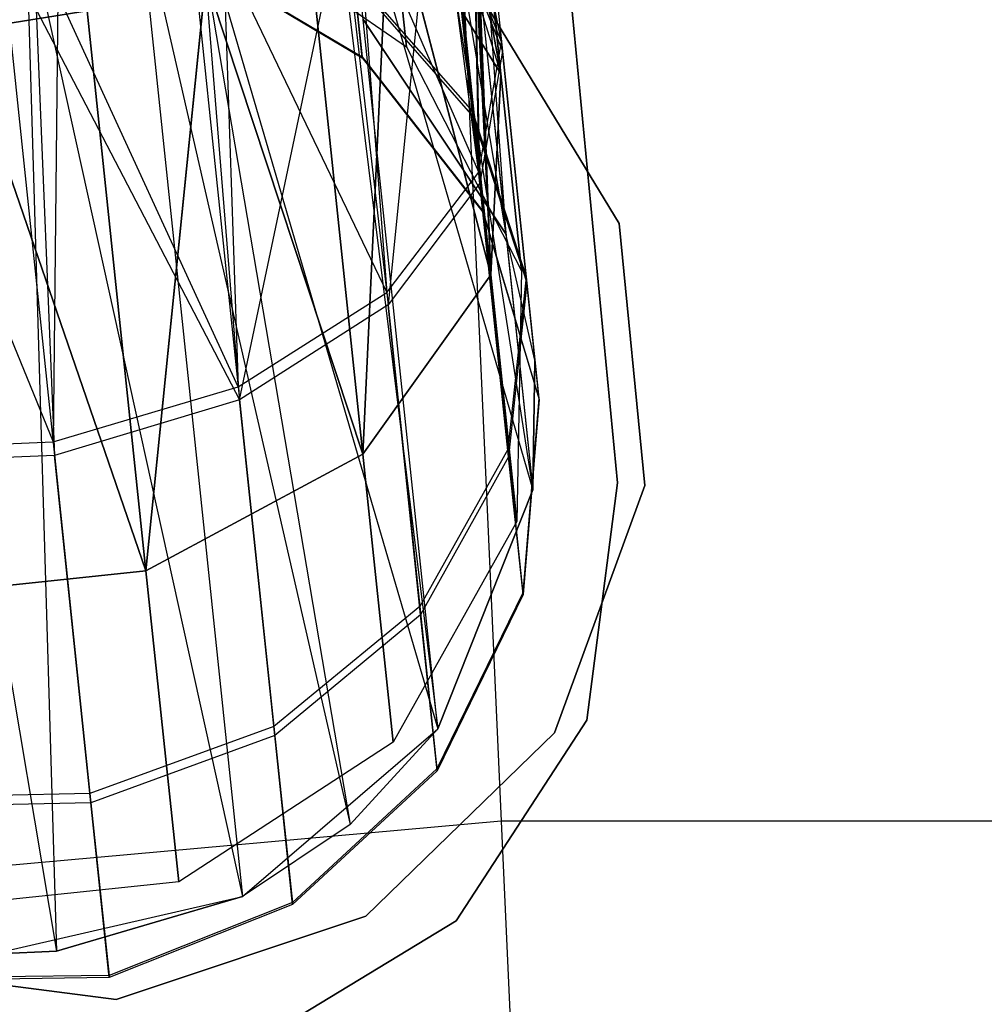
# Model space of a CAD drawing. Extents: x 0.3 to 7.1, y -3.38 to 3.38.
# Tile 268 of 604: x 3.54 to 3.72, y 1.38 to 1.57. Entities that reach past the tile are written whole.
import ezdxf

# ---------------------------------------------------------------- set-up
doc = ezdxf.new("R2010")
doc.units = 0
doc.header["$LTSCALE"] = 2.54
doc.layers.get('0').update_dxf_attribs({"linetype": 'CONTINUOUS'})

# ---------------------------------------------------------------- blocks, each defined once
blk = doc.blocks.new('SINGLES_AVVSTL_STL')
at = {"color": 0}
for p, q in [((3.60683, 1.63858, 20.47396), (3.63262, 1.55551, 20.46236)), ((3.60683, 1.63858, 20.47396), (3.63262, 1.55551, 20.46236)), ((3.63274, 1.56143, 54.87628), (3.61856, 1.6317, 54.8778)), ((3.63274, 1.56143, 54.87628), (3.61856, 1.6317, 54.8778)), ((3.63262, 1.55551, 20.22652), (3.61892, 1.6307, 20.1956)), ((3.63262, 1.55551, 20.22652), (3.61892, 1.6307, 20.1956)), ((3.61892, 1.6307, 20.49327), (3.63262, 1.55551, 20.46236)), ((3.61892, 1.6307, 20.49327), (3.63262, 1.55551, 20.46236)), ((3.61698, 1.62466, 61.46633), (3.63356, 1.52578, 61.44865)), ((3.61698, 1.62466, 61.46633), (3.63356, 1.52578, 61.44865)), ((3.62352, 1.62136, 61.44863), (3.63356, 1.52578, 61.44865)), ((3.62352, 1.62136, 61.44863), (3.63356, 1.52578, 61.44865)), ((3.6257, 1.62138, 20.51445), (3.63262, 1.55551, 20.46236)), ((3.6257, 1.62138, 20.51445), (3.63262, 1.55551, 20.46236)), ((3.6257, 1.62138, 20.51445), (3.63075, 1.51812, 20.49216)), ((3.6257, 1.62138, 20.51445), (3.63075, 1.51812, 20.49216)), ((3.62664, 1.61908, 54.90861), (3.63274, 1.56143, 54.87628)), ((3.62664, 1.61908, 54.90861), (3.63274, 1.56143, 54.87628)), ((3.62678, 1.61807, 54.91094), (3.63274, 1.56143, 54.87628)), ((3.62678, 1.61807, 54.91094), (3.63274, 1.56143, 54.87628)), ((3.62681, 1.61745, 54.54262), (3.63291, 1.55974, 54.57553)), ((3.62681, 1.61745, 54.54262), (3.63291, 1.55974, 54.57553)), ((3.62686, 1.61705, 54.91328), (3.63274, 1.56143, 54.87628)), ((3.62686, 1.61705, 54.91328), (3.63274, 1.56143, 54.87628)), ((3.62686, 1.61705, 54.91328), (3.62849, 1.5372, 54.90357)), ((3.62686, 1.61705, 54.91328), (3.62849, 1.5372, 54.90357)), ((3.63262, 1.55551, 20.22652), (3.62696, 1.61634, 20.16352)), ((3.63262, 1.55551, 20.22652), (3.62696, 1.61634, 20.16352)), ((3.62696, 1.61634, 20.52535), (3.63075, 1.51812, 20.49216)), ((3.62696, 1.61634, 20.52535), (3.63075, 1.51812, 20.49216)), ((3.62696, 1.61634, 54.54008), (3.63291, 1.55974, 54.57553)), ((3.62696, 1.61634, 54.54008), (3.63291, 1.55974, 54.57553)), ((3.62696, 1.61634, 61.42473), (3.63356, 1.52578, 61.44865)), ((3.62696, 1.61634, 61.42473), (3.63356, 1.52578, 61.44865)), ((3.62704, 1.61522, 54.53752), (3.6287, 1.5352, 54.5485)), ((3.62704, 1.61522, 54.53752), (3.6287, 1.5352, 54.5485)), ((3.62704, 1.61522, 54.53752), (3.63291, 1.55974, 54.57553)), ((3.62704, 1.61522, 54.53752), (3.63291, 1.55974, 54.57553)), ((3.62464, 1.61071, 61.40081), (3.63856, 1.47817, 61.40079)), ((3.62464, 1.61071, 61.40081), (3.63356, 1.52578, 61.44865)), ((3.62464, 1.61071, 61.40081), (3.63856, 1.47817, 61.40079)), ((3.62464, 1.61071, 61.40081), (3.63356, 1.52578, 61.44865)), ((3.63262, 1.55551, 20.22652), (3.62678, 1.61116, 20.15262)), ((3.63262, 1.55551, 20.22652), (3.62678, 1.61116, 20.15262)), ((3.63075, 1.51812, 20.1967), (3.62678, 1.61116, 20.15262)), ((3.63075, 1.51812, 20.1967), (3.62678, 1.61116, 20.15262)), ((3.62678, 1.61116, 20.53625), (3.63075, 1.51812, 20.49216)), ((3.62678, 1.61116, 20.53625), (3.63075, 1.51812, 20.49216)), ((3.6186, 1.60589, 61.38237), (3.63856, 1.47817, 61.40079)), ((3.6186, 1.60589, 61.38237), (3.63856, 1.47817, 61.40079)), ((3.62158, 1.60297, 54.94406), (3.62849, 1.5372, 54.90357)), ((3.62158, 1.60297, 54.94406), (3.62849, 1.5372, 54.90357)), ((3.63075, 1.51812, 20.1967), (3.62208, 1.60063, 20.13144)), ((3.63075, 1.51812, 20.1967), (3.62208, 1.60063, 20.13144)), ((3.62208, 1.60063, 20.55742), (3.63075, 1.51812, 20.49216)), ((3.62208, 1.60063, 20.55742), (3.63075, 1.51812, 20.49216)), ((3.62087, 1.4337, 61.35841), (3.60352, 1.59887, 61.35842)), ((3.60352, 1.59887, 61.35842), (3.63856, 1.47817, 61.40079)), ((3.60352, 1.59887, 61.35842), (3.63856, 1.47817, 61.40079)), ((3.62087, 1.4337, 61.35841), (3.60352, 1.59887, 61.35842)), ((3.6203, 1.59933, 54.50336), (3.61163, 1.51255, 54.52513)), ((3.6203, 1.59933, 54.50336), (3.61163, 1.51255, 54.52513)), ((3.6203, 1.59933, 54.50336), (3.6287, 1.5352, 54.5485)), ((3.6203, 1.59933, 54.50336), (3.6287, 1.5352, 54.5485)), ((3.60058, 1.59781, 61.35514), (3.62087, 1.4337, 61.35841)), ((3.60058, 1.59781, 61.35514), (3.62087, 1.4337, 61.35841)), ((3.57491, 1.59068, 61.3357), (3.6046, 1.41592, 61.34243)), ((3.57491, 1.59068, 61.3357), (3.6046, 1.41592, 61.34243)), ((3.57491, 1.59068, 61.3357), (3.62087, 1.4337, 61.35841)), ((3.57491, 1.59068, 61.3357), (3.62087, 1.4337, 61.35841)), ((3.62849, 1.5372, 54.90357), (3.60568, 1.58963, 54.97045)), ((3.60568, 1.58963, 54.97045), (3.61139, 1.51482, 54.92718)), ((3.60568, 1.58963, 54.97045), (3.61139, 1.51482, 54.92718)), ((3.62849, 1.5372, 54.90357), (3.60568, 1.58963, 54.97045)), ((3.60692, 1.48477, 20.17199), (3.61189, 1.59041, 20.11213)), ((3.60692, 1.48477, 20.17199), (3.61189, 1.59041, 20.11213)), ((3.61189, 1.59041, 20.57673), (3.60692, 1.48477, 20.51688)), ((3.61189, 1.59041, 20.57673), (3.60692, 1.48477, 20.51688)), ((3.63075, 1.51812, 20.1967), (3.61189, 1.59041, 20.11213)), ((3.63075, 1.51812, 20.1967), (3.61189, 1.59041, 20.11213)), ((3.61189, 1.59041, 20.57673), (3.63075, 1.51812, 20.49216)), ((3.61189, 1.59041, 20.57673), (3.63075, 1.51812, 20.49216)), ((3.565, 1.58861, 61.33123), (3.58454, 1.40254, 61.33122)), ((3.565, 1.58861, 61.33123), (3.58454, 1.40254, 61.33122)), ((3.565, 1.58861, 61.33123), (3.6046, 1.41592, 61.34243)), ((3.565, 1.58861, 61.33123), (3.6046, 1.41592, 61.34243)), ((3.57617, 1.58752, 20.31945), (3.61503, 1.5605, 20.31234)), ((3.57617, 1.58752, 20.36942), (3.61503, 1.5605, 20.37653)), ((3.57617, 1.58752, 20.31945), (3.61503, 1.5605, 20.31234)), ((3.57617, 1.58752, 20.36942), (3.61503, 1.5605, 20.37653)), ((3.6121, 1.5884, 20.25459), (3.63262, 1.55551, 20.22652)), ((3.63262, 1.55551, 20.46236), (3.6121, 1.5884, 20.43428)), ((3.61503, 1.5605, 20.31234), (3.6121, 1.5884, 20.25459)), ((3.61503, 1.5605, 20.31234), (3.6121, 1.5884, 20.25459)), ((3.6121, 1.5884, 20.25459), (3.63262, 1.55551, 20.22652)), ((3.6121, 1.5884, 20.43428), (3.61503, 1.5605, 20.37653)), ((3.6121, 1.5884, 20.43428), (3.61503, 1.5605, 20.37653)), ((3.63262, 1.55551, 20.46236), (3.6121, 1.5884, 20.43428)), ((3.584, 1.49487, 54.50856), (3.60314, 1.58606, 54.47771)), ((3.584, 1.49487, 54.50856), (3.60314, 1.58606, 54.47771)), ((3.60314, 1.58606, 54.47771), (3.61163, 1.51255, 54.52513)), ((3.60314, 1.58606, 54.47771), (3.61163, 1.51255, 54.52513)), ((3.62506, 1.58628, 5.1494), (3.63268, 1.41654, 5.30457)), ((3.62506, 1.58628, 5.1494), (3.63268, 1.41654, 5.30457)), ((3.54419, 1.58517, 61.32577), (3.54995, 1.39237, 61.32472)), ((3.54419, 1.58517, 61.32577), (3.54995, 1.39237, 61.32472)), ((3.54419, 1.58517, 61.32577), (3.58454, 1.40254, 61.33122)), ((3.54419, 1.58517, 61.32577), (3.58454, 1.40254, 61.33122)), ((3.63274, 1.56143, 54.87628), (3.62355, 1.58426, 54.84898)), ((3.62355, 1.58426, 54.84898), (3.62731, 1.5485, 54.80463)), ((3.63274, 1.56143, 54.87628), (3.62355, 1.58426, 54.84898)), ((3.62355, 1.58426, 54.84898), (3.62731, 1.5485, 54.80463)), ((3.51787, 1.58234, 61.32545), (3.54995, 1.39237, 61.32472)), ((3.51787, 1.58234, 61.32545), (3.54995, 1.39237, 61.32472)), ((3.62369, 1.58287, 54.60255), (3.63291, 1.55974, 54.57553)), ((3.62369, 1.58287, 54.60255), (3.63291, 1.55974, 54.57553)), ((3.62741, 1.54755, 54.64743), (3.62369, 1.58287, 54.60255)), ((3.62741, 1.54755, 54.64743), (3.62369, 1.58287, 54.60255)), ((3.60692, 1.48477, 20.17199), (3.5968, 1.58109, 20.09581)), ((3.60692, 1.48477, 20.17199), (3.5968, 1.58109, 20.09581)), ((3.5968, 1.58109, 20.59306), (3.60692, 1.48477, 20.51688)), ((3.5968, 1.58109, 20.59306), (3.60692, 1.48477, 20.51688)), ((3.57533, 1.57736, 54.7421), (3.60678, 1.55866, 54.7455)), ((3.57533, 1.57736, 54.7421), (3.60678, 1.55866, 54.7455)), ((3.57535, 1.57721, 54.70923), (3.6068, 1.55848, 54.70604)), ((3.57535, 1.57721, 54.70923), (3.6068, 1.55848, 54.70604)), ((3.58095, 1.57828, 54.99012), (3.61139, 1.51482, 54.92718)), ((3.58095, 1.57828, 54.99012), (3.61139, 1.51482, 54.92718)), ((3.58095, 1.57828, 54.99012), (3.58374, 1.49733, 54.94391)), ((3.58095, 1.57828, 54.99012), (3.58374, 1.49733, 54.94391)), ((3.57543, 1.57646, 54.99293), (3.58374, 1.49733, 54.94391)), ((3.57543, 1.57646, 54.99293), (3.58374, 1.49733, 54.94391)), ((3.57746, 1.575, 54.45911), (3.584, 1.49487, 54.50856)), ((3.57746, 1.575, 54.45911), (3.584, 1.49487, 54.50856)), ((3.56658, 1.46311, 20.15803), (3.57768, 1.57321, 20.08342)), ((3.56658, 1.46311, 20.15803), (3.57768, 1.57321, 20.08342)), ((3.57768, 1.57321, 20.60545), (3.56658, 1.46311, 20.53083)), ((3.57768, 1.57321, 20.60545), (3.56658, 1.46311, 20.53083)), ((3.60692, 1.48477, 20.17199), (3.57768, 1.57321, 20.08342)), ((3.60692, 1.48477, 20.17199), (3.57768, 1.57321, 20.08342)), ((3.57768, 1.57321, 20.60545), (3.60692, 1.48477, 20.51688)), ((3.57768, 1.57321, 20.60545), (3.60692, 1.48477, 20.51688)), ((3.60521, 1.57365, 54.78948), (3.60678, 1.55866, 54.7455)), ((3.60521, 1.57365, 54.78948), (3.62731, 1.5485, 54.80463)), ((3.60521, 1.57365, 54.78948), (3.60678, 1.55866, 54.7455)), ((3.60521, 1.57365, 54.78948), (3.62731, 1.5485, 54.80463)), ((3.60529, 1.57288, 54.66225), (3.62741, 1.54755, 54.64743)), ((3.6068, 1.55848, 54.70604), (3.60529, 1.57288, 54.66225)), ((3.60529, 1.57288, 54.66225), (3.62741, 1.54755, 54.64743)), ((3.6068, 1.55848, 54.70604), (3.60529, 1.57288, 54.66225)), ((3.64519, 1.57417, 54.83894), (3.6543, 1.47946, 54.83894)), ((3.6543, 1.47946, 54.63894), (3.64519, 1.57417, 54.63894)), ((3.64519, 1.57417, 54.83894), (3.6543, 1.47946, 54.83894)), ((3.6543, 1.47946, 54.63894), (3.64519, 1.57417, 54.63894)), ((3.64519, 1.57417, 20.47364), (3.65431, 1.47946, 20.47364)), ((3.65431, 1.47946, 20.27364), (3.64519, 1.57417, 20.27364)), ((3.64519, 1.57417, 20.47364), (3.65431, 1.47946, 20.47364)), ((3.65431, 1.47946, 20.27364), (3.64519, 1.57417, 20.27364)), ((3.55018, 1.57026, 55.00088), (3.54928, 1.48708, 54.95151)), ((3.55018, 1.57026, 55.00088), (3.54928, 1.48708, 54.95151)), ((3.58374, 1.49733, 54.94391), (3.55018, 1.57026, 55.00088)), ((3.58374, 1.49733, 54.94391), (3.55018, 1.57026, 55.00088)), ((3.62923, 1.56951, 61.72336), (3.65466, 1.52768, 61.72336)), ((3.65466, 1.52768, 61.52336), (3.62923, 1.56951, 61.52336)), ((3.65466, 1.52768, 61.52336), (3.62923, 1.56951, 61.52336)), ((3.62923, 1.56951, 61.72336), (3.65466, 1.52768, 61.72336)), ((3.54614, 1.56745, 54.44963), (3.54954, 1.48454, 54.50104)), ((3.54614, 1.56745, 54.44963), (3.54954, 1.48454, 54.50104)), ((3.54614, 1.56745, 54.44963), (3.584, 1.49487, 54.50856)), ((3.54614, 1.56745, 54.44963), (3.584, 1.49487, 54.50856)), ((3.51683, 1.56647, 55.00151), (3.54928, 1.48708, 54.95151)), ((3.51683, 1.56647, 55.00151), (3.54928, 1.48708, 54.95151)), ((3.53197, 1.56349, 20.07306), (3.55564, 1.56723, 20.07569)), ((3.55564, 1.56723, 20.61318), (3.53197, 1.56349, 20.61581)), ((3.53197, 1.56349, 20.07306), (3.55564, 1.56723, 20.07569)), ((3.55564, 1.56723, 20.61318), (3.53197, 1.56349, 20.61581)), ((3.54092, 1.56664, 54.44905), (3.54954, 1.48454, 54.50104)), ((3.54092, 1.56664, 54.44905), (3.54954, 1.48454, 54.50104)), ((3.56658, 1.46311, 20.15803), (3.55564, 1.56723, 20.07569)), ((3.56658, 1.46311, 20.15803), (3.55564, 1.56723, 20.07569)), ((3.55564, 1.56723, 20.61318), (3.56658, 1.46311, 20.53083)), ((3.55564, 1.56723, 20.61318), (3.56658, 1.46311, 20.53083)), ((3.63356, 1.52578, 61.75081), (3.60701, 1.5656, 61.75081)), ((3.60701, 1.5656, 61.49103), (3.63356, 1.52578, 61.44865)), ((3.63356, 1.52578, 61.75081), (3.60701, 1.5656, 61.75081)), ((3.60701, 1.5656, 61.49103), (3.63356, 1.52578, 61.44865)), ((3.56658, 1.46311, 20.15803), (3.53197, 1.56349, 20.07306)), ((3.56658, 1.46311, 20.15803), (3.53197, 1.56349, 20.07306)), ((3.53197, 1.56349, 20.61581), (3.56658, 1.46311, 20.53083)), ((3.53197, 1.56349, 20.61581), (3.56658, 1.46311, 20.53083)), ((3.61503, 1.5605, 20.31234), (3.63647, 1.5189, 20.30231)), ((3.61503, 1.5605, 20.37653), (3.61503, 1.5605, 20.31234)), ((3.61503, 1.5605, 20.37653), (3.61503, 1.5605, 20.31234)), ((3.61503, 1.5605, 20.37653), (3.63647, 1.5189, 20.38656)), ((3.61503, 1.5605, 20.31234), (3.63647, 1.5189, 20.30231)), ((3.61503, 1.5605, 20.37653), (3.63647, 1.5189, 20.38656)), ((3.62849, 1.5372, 54.90357), (3.63274, 1.56143, 54.87628)), ((3.62849, 1.5372, 54.90357), (3.63274, 1.56143, 54.87628)), ((3.63274, 1.56143, 54.87628), (3.63732, 1.51778, 54.82215)), ((3.63274, 1.56143, 54.87628), (3.63732, 1.51778, 54.82215)), ((3.60678, 1.55866, 54.7455), (3.6068, 1.55848, 54.70604)), ((3.60678, 1.55866, 54.7455), (3.62925, 1.52998, 54.75029)), ((3.60678, 1.55866, 54.7455), (3.6068, 1.55848, 54.70604)), ((3.60678, 1.55866, 54.7455), (3.62925, 1.52998, 54.75029)), ((3.6068, 1.55848, 54.70604), (3.62928, 1.52976, 54.70154)), ((3.6068, 1.55848, 54.70604), (3.62928, 1.52976, 54.70154)), ((3.63291, 1.55974, 54.57553), (3.6287, 1.5352, 54.5485)), ((3.63291, 1.55974, 54.57553), (3.6287, 1.5352, 54.5485)), ((3.63745, 1.51663, 54.6303), (3.63291, 1.55974, 54.57553)), ((3.63745, 1.51663, 54.6303), (3.63291, 1.55974, 54.57553)), ((3.63262, 1.55551, 20.22652), (3.63075, 1.51812, 20.1967)), ((3.63075, 1.51812, 20.49216), (3.63262, 1.55551, 20.46236)), ((3.63262, 1.55551, 20.22652), (3.63075, 1.51812, 20.1967)), ((3.63075, 1.51812, 20.49216), (3.63262, 1.55551, 20.46236)), ((3.63647, 1.5189, 20.30231), (3.63262, 1.55551, 20.22652)), ((3.63647, 1.5189, 20.30231), (3.63262, 1.55551, 20.22652)), ((3.63262, 1.55551, 20.46236), (3.63647, 1.5189, 20.38656)), ((3.63262, 1.55551, 20.46236), (3.63647, 1.5189, 20.38656)), ((3.62731, 1.5485, 54.80463), (3.62925, 1.52998, 54.75029)), ((3.62731, 1.5485, 54.80463), (3.63732, 1.51778, 54.82215)), ((3.62731, 1.5485, 54.80463), (3.62925, 1.52998, 54.75029)), ((3.62731, 1.5485, 54.80463), (3.63732, 1.51778, 54.82215)), ((3.62741, 1.54755, 54.64743), (3.63745, 1.51663, 54.6303)), ((3.62741, 1.54755, 54.64743), (3.63745, 1.51663, 54.6303)), ((3.62928, 1.52976, 54.70154), (3.62741, 1.54755, 54.64743)), ((3.62928, 1.52976, 54.70154), (3.62741, 1.54755, 54.64743)), ((3.61139, 1.51482, 54.92718), (3.62849, 1.5372, 54.90357)), ((3.61139, 1.51482, 54.92718), (3.62849, 1.5372, 54.90357)), ((3.62849, 1.5372, 54.90357), (3.63391, 1.48566, 54.83967)), ((3.62849, 1.5372, 54.90357), (3.63391, 1.48566, 54.83967)), ((3.6287, 1.5352, 54.5485), (3.61163, 1.51255, 54.52513)), ((3.6287, 1.5352, 54.5485), (3.61163, 1.51255, 54.52513)), ((3.63405, 1.48429, 54.61317), (3.6287, 1.5352, 54.5485)), ((3.63405, 1.48429, 54.61317), (3.6287, 1.5352, 54.5485)), ((3.62925, 1.52998, 54.75029), (3.62928, 1.52976, 54.70154)), ((3.62925, 1.52998, 54.75029), (3.6397, 1.49519, 54.75582)), ((3.62925, 1.52998, 54.75029), (3.62928, 1.52976, 54.70154)), ((3.62925, 1.52998, 54.75029), (3.6397, 1.49519, 54.75582)), ((3.62928, 1.52976, 54.70154), (3.63973, 1.49492, 54.69634)), ((3.62928, 1.52976, 54.70154), (3.63973, 1.49492, 54.69634)), ((3.65466, 1.52768, 61.72336), (3.65943, 1.47896, 61.72336)), ((3.65943, 1.47896, 61.52336), (3.65466, 1.52768, 61.52336)), ((3.65466, 1.52768, 61.52336), (3.65466, 1.52768, 61.72336)), ((3.65466, 1.52768, 61.52336), (3.65466, 1.52768, 61.72336)), ((3.65943, 1.47896, 61.52336), (3.65466, 1.52768, 61.52336)), ((3.65466, 1.52768, 61.72336), (3.65943, 1.47896, 61.72336)), ((3.63895, 1.50228, 61.75081), (3.63356, 1.52578, 61.75081)), ((3.63356, 1.52578, 61.75081), (3.63356, 1.52578, 61.44865)), ((3.63356, 1.52578, 61.75081), (3.63856, 1.47817, 61.40079)), ((3.63356, 1.52578, 61.75081), (3.63356, 1.52578, 61.44865)), ((3.63356, 1.52578, 61.75081), (3.63856, 1.47817, 61.40079)), ((3.63895, 1.50228, 61.75081), (3.63356, 1.52578, 61.75081)), ((3.63075, 1.51812, 20.1967), (3.60692, 1.48477, 20.17199)), ((3.60692, 1.48477, 20.51688), (3.63075, 1.51812, 20.49216)), ((3.63075, 1.51812, 20.1967), (3.60692, 1.48477, 20.17199)), ((3.60692, 1.48477, 20.51688), (3.63075, 1.51812, 20.49216)), ((3.63558, 1.47225, 20.29165), (3.63075, 1.51812, 20.1967)), ((3.63558, 1.47225, 20.29165), (3.63075, 1.51812, 20.1967)), ((3.63075, 1.51812, 20.49216), (3.63558, 1.47225, 20.39721)), ((3.63075, 1.51812, 20.49216), (3.63558, 1.47225, 20.39721)), ((3.63647, 1.5189, 20.30231), (3.63558, 1.47225, 20.29165)), ((3.63647, 1.5189, 20.38656), (3.63558, 1.47225, 20.39721)), ((3.63647, 1.5189, 20.30231), (3.63558, 1.47225, 20.29165)), ((3.63647, 1.5189, 20.38656), (3.63558, 1.47225, 20.39721)), ((3.63647, 1.5189, 20.38656), (3.63647, 1.5189, 20.30231)), ((3.63647, 1.5189, 20.38656), (3.63647, 1.5189, 20.30231)), ((3.63732, 1.51778, 54.82215), (3.63391, 1.48566, 54.83967)), ((3.63732, 1.51778, 54.82215), (3.63391, 1.48566, 54.83967)), ((3.63745, 1.51663, 54.6303), (3.63405, 1.48429, 54.61317)), ((3.63745, 1.51663, 54.6303), (3.63405, 1.48429, 54.61317)), ((3.63732, 1.51778, 54.82215), (3.6397, 1.49519, 54.75582)), ((3.63732, 1.51778, 54.82215), (3.6397, 1.49519, 54.75582)), ((3.63973, 1.49492, 54.69634), (3.63745, 1.51663, 54.6303)), ((3.63973, 1.49492, 54.69634), (3.63745, 1.51663, 54.6303)), ((3.58374, 1.49733, 54.94391), (3.61139, 1.51482, 54.92718)), ((3.58374, 1.49733, 54.94391), (3.61139, 1.51482, 54.92718)), ((3.61139, 1.51482, 54.92718), (3.61753, 1.45647, 54.85482)), ((3.61139, 1.51482, 54.92718), (3.61753, 1.45647, 54.85482)), ((3.61163, 1.51255, 54.52513), (3.584, 1.49487, 54.50856)), ((3.61163, 1.51255, 54.52513), (3.584, 1.49487, 54.50856)), ((3.61769, 1.45492, 54.59835), (3.61163, 1.51255, 54.52513)), ((3.61769, 1.45492, 54.59835), (3.61163, 1.51255, 54.52513)), ((3.63856, 1.47817, 61.75081), (3.63895, 1.50228, 61.75081)), ((3.63895, 1.50228, 61.75081), (3.63856, 1.47817, 61.40079)), ((3.63895, 1.50228, 61.75081), (3.63856, 1.47817, 61.40079)), ((3.63856, 1.47817, 61.75081), (3.63895, 1.50228, 61.75081)), ((3.54928, 1.48708, 54.95151), (3.58374, 1.49733, 54.94391)), ((3.54928, 1.48708, 54.95151), (3.58374, 1.49733, 54.94391)), ((3.58374, 1.49733, 54.94391), (3.59038, 1.43414, 54.86556)), ((3.58374, 1.49733, 54.94391), (3.59038, 1.43414, 54.86556)), ((3.584, 1.49487, 54.50856), (3.54954, 1.48454, 54.50104)), ((3.584, 1.49487, 54.50856), (3.54954, 1.48454, 54.50104)), ((3.59056, 1.43246, 54.58784), (3.584, 1.49487, 54.50856)), ((3.59056, 1.43246, 54.58784), (3.584, 1.49487, 54.50856)), ((3.6397, 1.49519, 54.75582), (3.63671, 1.45899, 54.76136)), ((3.6397, 1.49519, 54.75582), (3.63671, 1.45899, 54.76136)), ((3.63973, 1.49492, 54.69634), (3.63675, 1.45866, 54.69113)), ((3.63973, 1.49492, 54.69634), (3.63675, 1.45866, 54.69113)), ((3.6397, 1.49519, 54.75582), (3.63973, 1.49492, 54.69634)), ((3.6397, 1.49519, 54.75582), (3.63973, 1.49492, 54.69634)), ((3.51265, 1.48546, 54.94895), (3.54928, 1.48708, 54.95151)), ((3.51265, 1.48546, 54.94895), (3.54928, 1.48708, 54.95151)), ((3.54928, 1.48708, 54.95151), (3.55615, 1.4217, 54.87044)), ((3.54928, 1.48708, 54.95151), (3.55615, 1.4217, 54.87044)), ((3.63391, 1.48566, 54.83967), (3.61753, 1.45647, 54.85482)), ((3.63391, 1.48566, 54.83967), (3.61753, 1.45647, 54.85482)), ((3.63391, 1.48566, 54.83967), (3.63671, 1.45899, 54.76136)), ((3.63391, 1.48566, 54.83967), (3.63671, 1.45899, 54.76136)), ((3.54954, 1.48454, 54.50104), (3.51292, 1.48296, 54.50357)), ((3.54954, 1.48454, 54.50104), (3.51292, 1.48296, 54.50357)), ((3.55633, 1.41996, 54.58307), (3.54954, 1.48454, 54.50104)), ((3.55633, 1.41996, 54.58307), (3.54954, 1.48454, 54.50104)), ((3.60692, 1.48477, 20.17199), (3.56658, 1.46311, 20.15803)), ((3.56658, 1.46311, 20.53083), (3.60692, 1.48477, 20.51688)), ((3.60692, 1.48477, 20.17199), (3.56658, 1.46311, 20.15803)), ((3.56658, 1.46311, 20.53083), (3.60692, 1.48477, 20.51688)), ((3.61255, 1.43123, 20.28282), (3.60692, 1.48477, 20.17199)), ((3.61255, 1.43123, 20.28282), (3.60692, 1.48477, 20.17199)), ((3.60692, 1.48477, 20.51688), (3.61255, 1.43123, 20.40604)), ((3.60692, 1.48477, 20.51688), (3.61255, 1.43123, 20.40604)), ((3.63405, 1.48429, 54.61317), (3.61769, 1.45492, 54.59835)), ((3.63405, 1.48429, 54.61317), (3.61769, 1.45492, 54.59835)), ((3.63675, 1.45866, 54.69113), (3.63405, 1.48429, 54.61317)), ((3.63675, 1.45866, 54.69113), (3.63405, 1.48429, 54.61317)), ((3.6543, 1.47946, 54.83894), (3.64861, 1.43532, 54.83894)), ((3.64861, 1.43532, 54.63894), (3.6543, 1.47946, 54.63894)), ((3.64861, 1.43532, 54.63894), (3.6543, 1.47946, 54.63894)), ((3.6543, 1.47946, 54.83894), (3.64861, 1.43532, 54.83894)), ((3.65431, 1.47946, 20.47364), (3.64861, 1.43532, 20.47364)), ((3.64861, 1.43532, 20.27364), (3.65431, 1.47946, 20.27364)), ((3.64861, 1.43532, 20.27364), (3.65431, 1.47946, 20.27364)), ((3.65431, 1.47946, 20.47364), (3.64861, 1.43532, 20.47364)), ((3.6543, 1.47946, 54.63894), (3.6543, 1.47946, 54.83894)), ((3.6543, 1.47946, 54.63894), (3.6543, 1.47946, 54.83894)), ((3.65431, 1.47946, 20.27364), (3.65431, 1.47946, 20.47364)), ((3.65431, 1.47946, 20.27364), (3.65431, 1.47946, 20.47364)), ((3.62087, 1.4337, 61.75081), (3.63856, 1.47817, 61.75081)), ((3.63856, 1.47817, 61.40079), (3.62087, 1.4337, 61.35841)), ((3.62087, 1.4337, 61.75081), (3.63856, 1.47817, 61.75081)), ((3.63856, 1.47817, 61.40079), (3.62087, 1.4337, 61.35841)), ((3.63856, 1.47817, 61.40079), (3.63856, 1.47817, 61.75081)), ((3.63856, 1.47817, 61.40079), (3.63856, 1.47817, 61.75081)), ((3.65943, 1.47896, 61.72336), (3.64258, 1.43299, 61.72336)), ((3.64258, 1.43299, 61.52336), (3.65943, 1.47896, 61.52336)), ((3.64258, 1.43299, 61.52336), (3.65943, 1.47896, 61.52336)), ((3.65943, 1.47896, 61.72336), (3.64258, 1.43299, 61.72336)), ((3.65943, 1.47896, 61.52336), (3.65943, 1.47896, 61.72336)), ((3.65943, 1.47896, 61.52336), (3.65943, 1.47896, 61.72336)), ((3.63558, 1.47225, 20.29165), (3.61255, 1.43123, 20.28282)), ((3.63558, 1.47225, 20.39721), (3.61255, 1.43123, 20.40604)), ((3.63558, 1.47225, 20.29165), (3.61255, 1.43123, 20.28282)), ((3.63558, 1.47225, 20.39721), (3.61255, 1.43123, 20.40604)), ((3.63558, 1.47225, 20.39721), (3.63558, 1.47225, 20.29165)), ((3.63558, 1.47225, 20.39721), (3.63558, 1.47225, 20.29165)), ((3.56658, 1.46311, 20.15803), (3.51898, 1.45811, 20.15803)), ((3.51898, 1.45811, 20.53083), (3.56658, 1.46311, 20.53083)), ((3.56658, 1.46311, 20.15803), (3.51898, 1.45811, 20.15803)), ((3.51898, 1.45811, 20.53083), (3.56658, 1.46311, 20.53083)), ((3.57267, 1.40524, 20.27784), (3.56658, 1.46311, 20.15803)), ((3.57267, 1.40524, 20.27784), (3.56658, 1.46311, 20.15803)), ((3.56658, 1.46311, 20.53083), (3.57267, 1.40524, 20.41103)), ((3.56658, 1.46311, 20.53083), (3.57267, 1.40524, 20.41103)), ((3.63671, 1.45899, 54.76136), (3.6207, 1.42626, 54.76616)), ((3.63671, 1.45899, 54.76136), (3.6207, 1.42626, 54.76616)), ((3.63675, 1.45866, 54.69113), (3.62074, 1.42589, 54.68663)), ((3.63675, 1.45866, 54.69113), (3.62074, 1.42589, 54.68663)), ((3.63671, 1.45899, 54.76136), (3.63675, 1.45866, 54.69113)), ((3.63671, 1.45899, 54.76136), (3.63675, 1.45866, 54.69113)), ((3.61753, 1.45647, 54.85482), (3.59038, 1.43414, 54.86556)), ((3.61753, 1.45647, 54.85482), (3.59038, 1.43414, 54.86556)), ((3.61753, 1.45647, 54.85482), (3.6207, 1.42626, 54.76616)), ((3.61753, 1.45647, 54.85482), (3.6207, 1.42626, 54.76616)), ((3.61769, 1.45492, 54.59835), (3.59056, 1.43246, 54.58784)), ((3.61769, 1.45492, 54.59835), (3.59056, 1.43246, 54.58784)), ((3.62074, 1.42589, 54.68663), (3.61769, 1.45492, 54.59835)), ((3.62074, 1.42589, 54.68663), (3.61769, 1.45492, 54.59835)), ((3.59038, 1.43414, 54.86556), (3.55615, 1.4217, 54.87044)), ((3.59038, 1.43414, 54.86556), (3.55615, 1.4217, 54.87044)), ((3.58454, 1.40254, 61.75081), (3.62087, 1.4337, 61.75081)), ((3.58454, 1.40254, 61.75081), (3.62087, 1.4337, 61.75081)), ((3.59038, 1.43414, 54.86556), (3.59382, 1.40144, 54.76956)), ((3.59038, 1.43414, 54.86556), (3.59382, 1.40144, 54.76956)), ((3.62087, 1.4337, 61.35841), (3.6046, 1.41592, 61.34243)), ((3.6046, 1.41592, 61.34243), (3.62087, 1.4337, 61.75081)), ((3.6046, 1.41592, 61.34243), (3.62087, 1.4337, 61.75081)), ((3.62087, 1.4337, 61.35841), (3.6046, 1.41592, 61.34243)), ((3.62087, 1.4337, 61.35841), (3.62087, 1.4337, 61.75081)), ((3.62087, 1.4337, 61.35841), (3.62087, 1.4337, 61.75081)), ((3.64861, 1.43532, 54.83894), (3.62432, 1.39803, 54.83894)), ((3.62432, 1.39803, 54.63894), (3.64861, 1.43532, 54.63894)), ((3.62432, 1.39803, 54.63894), (3.64861, 1.43532, 54.63894)), ((3.64861, 1.43532, 54.83894), (3.62432, 1.39803, 54.83894)), ((3.64861, 1.43532, 20.47364), (3.62432, 1.39803, 20.47364)), ((3.62432, 1.39803, 20.27364), (3.64861, 1.43532, 20.27364)), ((3.62432, 1.39803, 20.27364), (3.64861, 1.43532, 20.27364)), ((3.64861, 1.43532, 20.47364), (3.62432, 1.39803, 20.47364)), ((3.64861, 1.43532, 54.63894), (3.64861, 1.43532, 54.83894)), ((3.64861, 1.43532, 54.63894), (3.64861, 1.43532, 54.83894)), ((3.64861, 1.43532, 20.27364), (3.64861, 1.43532, 20.47364)), ((3.64861, 1.43532, 20.27364), (3.64861, 1.43532, 20.47364)), ((3.59056, 1.43246, 54.58784), (3.55633, 1.41996, 54.58307)), ((3.59056, 1.43246, 54.58784), (3.55633, 1.41996, 54.58307)), ((3.59386, 1.40103, 54.68344), (3.59056, 1.43246, 54.58784)), ((3.59386, 1.40103, 54.68344), (3.59056, 1.43246, 54.58784)), ((3.64258, 1.43299, 61.72336), (3.60746, 1.39889, 61.72336)), ((3.60746, 1.39889, 61.52336), (3.64258, 1.43299, 61.52336)), ((3.60746, 1.39889, 61.52336), (3.64258, 1.43299, 61.52336)), ((3.64258, 1.43299, 61.72336), (3.60746, 1.39889, 61.72336)), ((3.64258, 1.43299, 61.52336), (3.64258, 1.43299, 61.72336)), ((3.64258, 1.43299, 61.52336), (3.64258, 1.43299, 61.72336)), ((3.61255, 1.43123, 20.28282), (3.57267, 1.40524, 20.27784)), ((3.61255, 1.43123, 20.40604), (3.57267, 1.40524, 20.41103)), ((3.61255, 1.43123, 20.28282), (3.57267, 1.40524, 20.27784)), ((3.61255, 1.43123, 20.40604), (3.57267, 1.40524, 20.41103)), ((3.61255, 1.43123, 20.40604), (3.61255, 1.43123, 20.28282)), ((3.61255, 1.43123, 20.40604), (3.61255, 1.43123, 20.28282)), ((3.6207, 1.42626, 54.76616), (3.59382, 1.40144, 54.76956)), ((3.6207, 1.42626, 54.76616), (3.59382, 1.40144, 54.76956)), ((3.62074, 1.42589, 54.68663), (3.59386, 1.40103, 54.68344)), ((3.62074, 1.42589, 54.68663), (3.59386, 1.40103, 54.68344)), ((3.6207, 1.42626, 54.76616), (3.62074, 1.42589, 54.68663)), ((3.6207, 1.42626, 54.76616), (3.62074, 1.42589, 54.68663)), ((3.55615, 1.4217, 54.87044), (3.51945, 1.42082, 54.86879)), ((3.55615, 1.4217, 54.87044), (3.51945, 1.42082, 54.86879)), ((3.55615, 1.4217, 54.87044), (3.55971, 1.38786, 54.77109)), ((3.55615, 1.4217, 54.87044), (3.55971, 1.38786, 54.77109)), ((3.55633, 1.41996, 54.58307), (3.51963, 1.41911, 54.58468)), ((3.55633, 1.41996, 54.58307), (3.51963, 1.41911, 54.58468)), ((3.55975, 1.38744, 54.68199), (3.55633, 1.41996, 54.58307)), ((3.55975, 1.38744, 54.68199), (3.55633, 1.41996, 54.58307)), ((3.63268, 1.41654, 5.30457), (3.50596, 1.40514, 5.30457)), ((3.63268, 1.41654, 5.30457), (3.50596, 1.40514, 5.30457)), ((3.6046, 1.41592, 61.34243), (3.58454, 1.40254, 61.33122)), ((3.6046, 1.41592, 61.34243), (3.58454, 1.40254, 61.33122)), ((3.6046, 1.41592, 61.34243), (3.58454, 1.40254, 61.75081)), ((3.6046, 1.41592, 61.34243), (3.58454, 1.40254, 61.75081)), ((3.75992, 1.41654, 5.30457), (3.63268, 1.41654, 5.30457)), ((3.63268, 1.41654, 5.30457), (3.64085, 1.23476, 5.4454)), ((3.63268, 1.41654, 5.30457), (3.64085, 1.23476, 5.4454)), ((3.75992, 1.41654, 5.30457), (3.63268, 1.41654, 5.30457)), ((3.57267, 1.40524, 20.27784), (3.52506, 1.40024, 20.27784)), ((3.57267, 1.40524, 20.41103), (3.52506, 1.40024, 20.41103)), ((3.57267, 1.40524, 20.27784), (3.52506, 1.40024, 20.27784)), ((3.57267, 1.40524, 20.41103), (3.52506, 1.40024, 20.41103)), ((3.57267, 1.40524, 20.41103), (3.57267, 1.40524, 20.27784)), ((3.57267, 1.40524, 20.41103), (3.57267, 1.40524, 20.27784)), ((3.53789, 1.39184, 61.75081), (3.58454, 1.40254, 61.75081)), ((3.53789, 1.39184, 61.75081), (3.58454, 1.40254, 61.75081)), ((3.58454, 1.40254, 61.33122), (3.54995, 1.39237, 61.32472)), ((3.54995, 1.39237, 61.32472), (3.58454, 1.40254, 61.75081)), ((3.58454, 1.40254, 61.33122), (3.54995, 1.39237, 61.32472)), ((3.54995, 1.39237, 61.32472), (3.58454, 1.40254, 61.75081)), ((3.58454, 1.40254, 61.33122), (3.58454, 1.40254, 61.75081)), ((3.58454, 1.40254, 61.33122), (3.58454, 1.40254, 61.75081)), ((3.59382, 1.40144, 54.76956), (3.55971, 1.38786, 54.77109)), ((3.59382, 1.40144, 54.76956), (3.55971, 1.38786, 54.77109)), ((3.59386, 1.40103, 54.68344), (3.55975, 1.38744, 54.68199)), ((3.59386, 1.40103, 54.68344), (3.55975, 1.38744, 54.68199)), ((3.59382, 1.40144, 54.76956), (3.59386, 1.40103, 54.68344)), ((3.59382, 1.40144, 54.76956), (3.59386, 1.40103, 54.68344)), ((3.60746, 1.39889, 61.72336), (3.56102, 1.3834, 61.72336)), ((3.56102, 1.3834, 61.52336), (3.60746, 1.39889, 61.52336)), ((3.56102, 1.3834, 61.52336), (3.60746, 1.39889, 61.52336)), ((3.60746, 1.39889, 61.72336), (3.56102, 1.3834, 61.72336)), ((3.60746, 1.39889, 61.52336), (3.60746, 1.39889, 61.72336)), ((3.60746, 1.39889, 61.52336), (3.60746, 1.39889, 61.72336)), ((3.62432, 1.39803, 54.83894), (3.58626, 1.37497, 54.83894)), ((3.58626, 1.37497, 54.63894), (3.62432, 1.39803, 54.63894)), ((3.58626, 1.37497, 54.63894), (3.62432, 1.39803, 54.63894)), ((3.62432, 1.39803, 54.83894), (3.58626, 1.37497, 54.83894)), ((3.62432, 1.39803, 20.47364), (3.58626, 1.37496, 20.47364)), ((3.58626, 1.37496, 20.27364), (3.62432, 1.39803, 20.27364)), ((3.58626, 1.37496, 20.27364), (3.62432, 1.39803, 20.27364)), ((3.62432, 1.39803, 20.47364), (3.58626, 1.37496, 20.47364)), ((3.62432, 1.39803, 54.63894), (3.62432, 1.39803, 54.83894)), ((3.62432, 1.39803, 54.63894), (3.62432, 1.39803, 54.83894)), ((3.62432, 1.39803, 20.27364), (3.62432, 1.39803, 20.47364)), ((3.62432, 1.39803, 20.27364), (3.62432, 1.39803, 20.47364)), ((3.54995, 1.39237, 61.32472), (3.53789, 1.39184, 61.32545)), ((3.53789, 1.39184, 61.75081), (3.54995, 1.39237, 61.32472)), ((3.54995, 1.39237, 61.32472), (3.53789, 1.39184, 61.32545)), ((3.53789, 1.39184, 61.75081), (3.54995, 1.39237, 61.32472)), ((3.56102, 1.3834, 61.72336), (3.51246, 1.3896, 61.72336)), ((3.51246, 1.3896, 61.52336), (3.56102, 1.3834, 61.52336)), ((3.51246, 1.3896, 61.52336), (3.56102, 1.3834, 61.52336)), ((3.56102, 1.3834, 61.72336), (3.51246, 1.3896, 61.72336)), ((3.55971, 1.38786, 54.77109), (3.52296, 1.38737, 54.77057)), ((3.55971, 1.38786, 54.77109), (3.52296, 1.38737, 54.77057)), ((3.55975, 1.38744, 54.68199), (3.52301, 1.38696, 54.68248)), ((3.55975, 1.38744, 54.68199), (3.52301, 1.38696, 54.68248)), ((3.55971, 1.38786, 54.77109), (3.55975, 1.38744, 54.68199)), ((3.55971, 1.38786, 54.77109), (3.55975, 1.38744, 54.68199)), ((3.56102, 1.3834, 61.52336), (3.56102, 1.3834, 61.72336)), ((3.56102, 1.3834, 61.52336), (3.56102, 1.3834, 61.72336))]:
    blk.add_line(p, q, dxfattribs=at)

msp = doc.modelspace()

# ---------------------------------------------------------------- block references
at = {"color": 0}
msp.add_blockref('SINGLES_AVVSTL_STL', (0, 0), dxfattribs=at)

doc.saveas('drawing.dxf')
